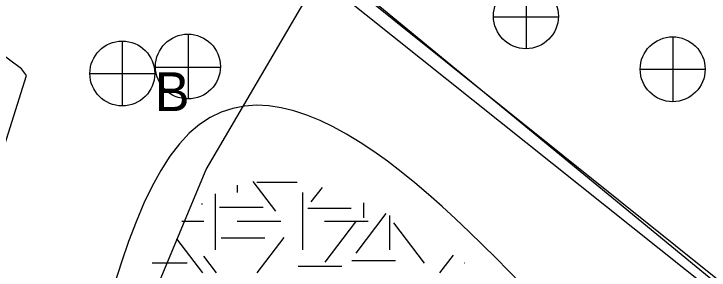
# Model space of a CAD drawing. Extents: x 419677 to 421689, y 4450851 to 4452923.
# Drawn here: x 420420.88 to 420442.29, y 4452042.71 to 4452050.61 of the extents above; entities that cross this region are included whole.
import ezdxf

# ---------------------------------------------------------------- set-up
doc = ezdxf.new("R2010")
doc.units = 0
for name, color, linetype in [('AA_HH', 7, 'Continuous'), ('Level 10', 7, 'Continuous'), ('Level 41', 7, 'Continuous'), ('Level 62', 7, 'Continuous')]:
    doc.layers.add(name, color=color, linetype=linetype)

msp = doc.modelspace()

# ---------------------------------------------------------------- linework, layer by layer
at = {"layer": 'AA_HH'}
for p, q in [((420436.665, 4452049.527), (420436.665, 4452051.527)), ((420435.645, 4452050.517), (420437.645, 4452050.517)), ((420426.255, 4452047.976), (420426.255, 4452049.976)), ((420441.168, 4452049.901), (420441.168, 4452047.901)), ((420424.218, 4452049.771), (420424.218, 4452047.771)), ((420425.235, 4452048.966), (420427.235, 4452048.966)), ((420423.218, 4452048.771), (420425.218, 4452048.771)), ((420440.168, 4452048.901), (420442.168, 4452048.901))]:
    msp.add_line(p, q, dxfattribs=at)
for points in [[(420418.96, 4452026.982), (420426.802, 4452045.81), (420429.876, 4452051.082), (420430.916, 4452051.24), (420454.696, 4452032.235), (420464.395, 4452022.909), (420455.737, 4452001.53), (420448.395, 4451979.987), (420427.482, 4451983.716)], [(420420.596, 4452046.583), (420421.267, 4452048.71), (420421.114, 4452048.915), (420420.383, 4452049.448)]]:
    msp.add_lwpolyline(points, dxfattribs=at)
for centre in [(420436.649, 4452050.535), (420426.24, 4452048.984), (420441.168, 4452048.901), (420424.218, 4452048.771)]:
    msp.add_circle(centre, 1, dxfattribs=at)
at = {"layer": 'Level 10'}
msp.add_lwpolyline([(420449.694, 4452025.96), (420455.779, 4452025.884), (420458.652, 4452029.491), (420408.198, 4452069.984)], dxfattribs=at)
at = {"layer": 'Level 41'}
for p, q in [((420427.759, 4452045.322), (420427.759, 4452045.095)), ((420428.946, 4452044.527), (420428.251, 4452045.443)), ((420428.356, 4452045.418), (420429.606, 4452045.418)), ((420429.774, 4452043.327), (420429.774, 4452045.095)), ((420430.038, 4452044.808), (420430.379, 4452045.257)), ((420427.088, 4452043.327), (420427.088, 4452045.058)), ((420426.652, 4452044.752), (420426.692, 4452044.752)), ((420427.211, 4452044.646), (420428.554, 4452044.646)), ((420431.649, 4452044.786), (420431.649, 4452044.322)), ((420429.928, 4452044.612), (420431.271, 4452044.612)), ((420431.424, 4452043.23), (420432.349, 4452044.448)), ((420426.052, 4452044.211), (420426.726, 4452044.211)), ((420427.759, 4452044.211), (420429.102, 4452044.211)), ((420430.445, 4452044.211), (420431.788, 4452044.211)), ((420432.46, 4452043.327), (420432.46, 4452044.387)), ((420430.464, 4452042.951), (420431.413, 4452044.2)), ((420433.527, 4452042.916), (420432.577, 4452044.165)), ((420426.697, 4452042.618), (420425.895, 4452043.674)), ((420427.265, 4452043.7), (420428.607, 4452043.7)), ((420428.373, 4452042.618), (420429.202, 4452043.709)), ((420427.12, 4452042.618), (420426.726, 4452043.136)), ((420433.993, 4452042.618), (420434.413, 4452043.17)), ((420425.134, 4452042.93), (420426.213, 4452042.93)), ((420431.287, 4452042.999), (420432.63, 4452042.999)), ((420434.749, 4452042.93), (420434.757, 4452042.93)), ((420429.635, 4452042.824), (420430.978, 4452042.824))]:
    msp.add_line(p, q, dxfattribs=at)
at = {"layer": 'Level 62'}
msp.add_line((420456.68, 4452030.64), (420408.658, 4452070.168), dxfattribs=at)
msp.add_open_spline([(420444.44, 4452034.12), (420444.323, 4452034.228), (420440.072, 4452038.226), (420423.698, 4452056.455), (420421.893, 4452029.187), (420421.014, 4452028.867)], degree=3, dxfattribs=at)

# ---------------------------------------------------------------- texts
at = {"layer": 'AA_HH'}
msp.add_text('B', height=1.2, dxfattribs=at).set_placement((420425.218, 4452047.609))

doc.saveas('drawing.dxf')
